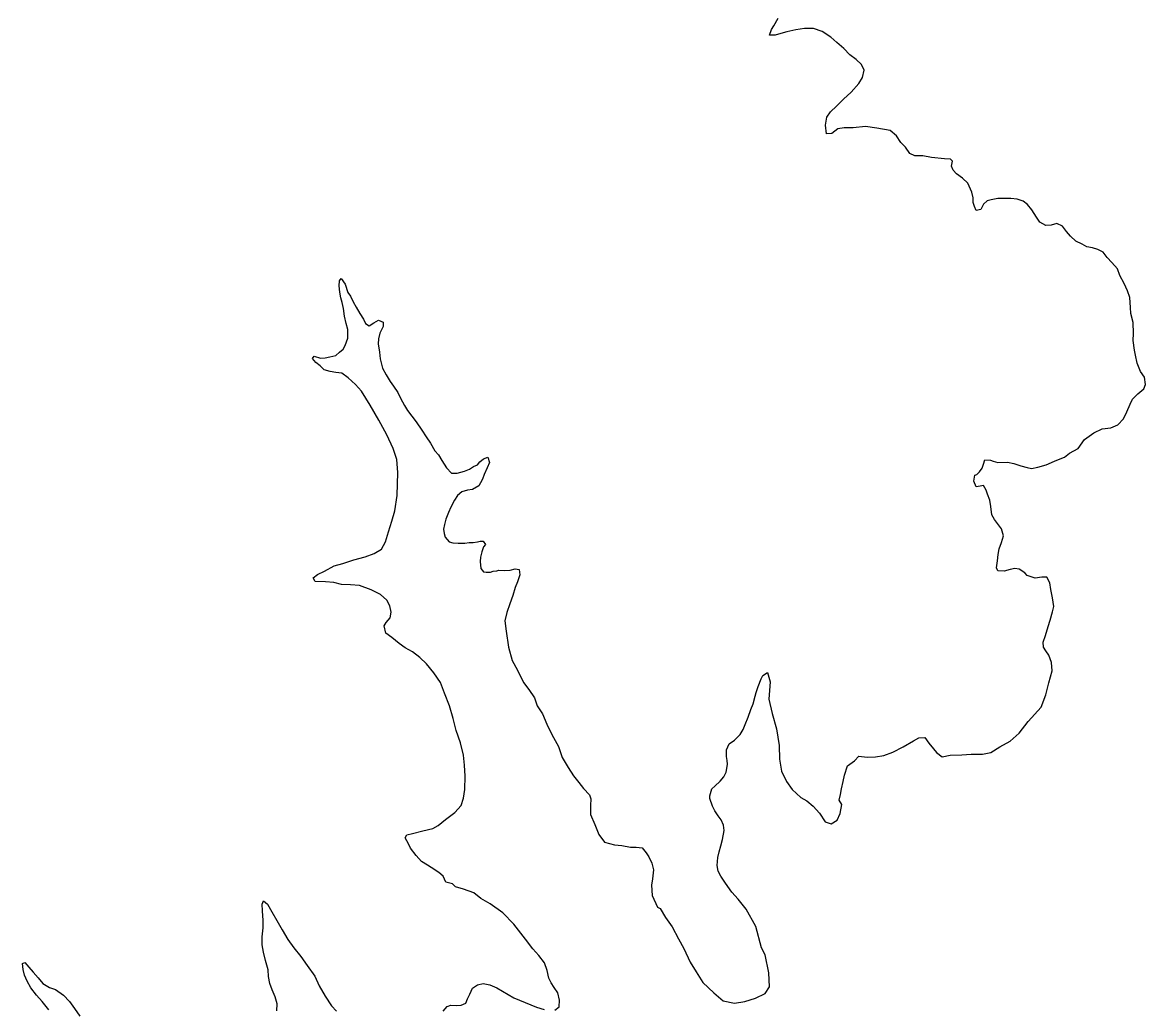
# Model space of a CAD drawing. Extents: x -83719 to 153526, y -11835 to 11446.
# Drawn here: x 7986.6 to 8117.4, y 574.2 to 689.1 of the extents above; entities that cross this region are included whole.
import ezdxf

# ---------------------------------------------------------------- set-up
doc = ezdxf.new("R2010")
doc.units = 0
doc.layers.add('Level 9', color=7, linetype='Continuous')

msp = doc.modelspace()

# ---------------------------------------------------------------- linework, layer by layer
at = {"layer": 'Level 9'}
for points in [[(8082.22, 680.2), (8083.08, 681.04), (8084, 682.05), (8084.42, 682.75), (8084.61, 683.59), (8084.31, 684.25), (8083.67, 684.85), (8082.93, 685.37), (8082.23, 686.13), (8081.42, 686.83), (8080.72, 687.45), (8079.71, 688.11), (8078.71, 688.43), (8077.68, 688.46), (8076.65, 688.28), (8075.62, 688.07), (8074.92, 687.86), (8074.23, 687.65), (8073.6, 687.68), (8073.82, 688.32), (8074.08, 688.75), (8074.61, 689.66)], [(8099.63, 638.07), (8100.17, 637.91), (8101.3, 637.96), (8102.03, 637.8), (8102.83, 637.51), (8103.6, 637.31), (8104.1, 637.22), (8104.83, 637.36), (8105.79, 637.64), (8106.78, 638.05), (8107.41, 638.32), (8107.94, 638.53), (8108.5, 639), (8109.53, 639.54), (8110.25, 640.59), (8111.34, 641.36), (8112.33, 641.81), (8113.33, 641.95), (8114.15, 642.29), (8114.81, 643), (8115.2, 643.8), (8115.56, 644.68), (8115.85, 645.28), (8116.48, 645.92), (8117.17, 646.49), (8117.36, 647), (8117.25, 647.83), (8116.78, 648.49), (8116.37, 649.49), (8116.2, 650.39), (8116.06, 650.99), (8115.94, 652.12), (8115.97, 652.92), (8115.92, 654.22), (8115.64, 655.25), (8115.6, 655.95), (8115.52, 657.12), (8115.25, 657.88), (8114.88, 658.75), (8114.37, 659.67), (8114.09, 660.47), (8113.42, 661.2), (8112.91, 661.76), (8112.44, 662.39), (8111.81, 662.72), (8111.17, 662.91), (8110.51, 663), (8110, 663.33), (8109.24, 663.69), (8108.63, 664.25), (8108.16, 664.82), (8107.69, 665.44), (8107.02, 665.74), (8106.39, 665.56), (8105.76, 665.52), (8105.06, 665.88), (8104.65, 666.48), (8104.14, 667.31), (8103.64, 667.94), (8103.1, 668.33), (8102.4, 668.56), (8101.67, 668.65), (8100.94, 668.64), (8100.17, 668.64), (8099.41, 668.5), (8098.91, 668.36), (8098.51, 667.99), (8098.19, 667.38), (8097.66, 667.24), (8097.45, 667.71), (8097.28, 668.17), (8097.31, 668.74), (8097.14, 669.37), (8096.66, 670.44), (8096.06, 671), (8095.35, 671.52), (8094.95, 671.95), (8094.78, 672.42), (8094.9, 672.99), (8094.67, 673.22), (8093.97, 673.28), (8092.44, 673.43), (8091.44, 673.62), (8090.51, 673.61), (8089.91, 673.87), (8089.43, 674.63), (8088.86, 675.16), (8088.39, 675.96), (8087.62, 676.58), (8086.08, 676.83), (8084.75, 677.02), (8083.32, 676.87), (8082.29, 676.89), (8081.56, 676.75), (8080.84, 676.21), (8080.24, 676.17), (8080.09, 677.17), (8080.28, 678.11), (8080.68, 678.75), (8081.4, 679.39), (8082.22, 680.2)], [(8032.02, 594.69), (8033.25, 595), (8034.38, 595.28), (8035.01, 595.65), (8035.86, 596.33), (8036.95, 597.14), (8037.71, 597.98), (8037.97, 598.82), (8038.12, 599.82), (8038.17, 601.39), (8038.09, 602.65), (8037.98, 603.82), (8037.63, 605.28), (8037.12, 606.71), (8036.77, 608.08), (8036.35, 609.58), (8035.74, 611.04), (8035.29, 612.3), (8034.52, 613.43), (8033.67, 614.45), (8032.9, 615.18), (8032.03, 615.87), (8031.16, 616.33), (8030.46, 616.82), (8029.62, 617.51), (8028.91, 618.04), (8028.74, 618.87), (8028.97, 619.27), (8029.43, 619.81), (8029.55, 620.48), (8029.38, 621.21), (8029.04, 621.88), (8028.3, 622.54), (8027.2, 623.06), (8025.86, 623.58), (8024.8, 623.67), (8023.77, 623.69), (8022.87, 623.92), (8021.9, 624.01), (8020.7, 624.06), (8020.47, 624.49), (8020.96, 624.86), (8021.79, 625.24), (8022.91, 625.88), (8023.91, 626.13), (8025.2, 626.57), (8026.52, 626.92), (8027.55, 627.3), (8028.41, 627.81), (8028.87, 628.65), (8029.22, 629.85), (8029.61, 631.06), (8029.99, 632.29), (8030.24, 634.06), (8030.31, 636.73), (8030.19, 638.27), (8029.78, 639.53), (8029.03, 641.12), (8028.12, 642.85), (8027.1, 644.57), (8026.09, 646.23), (8025.41, 646.99), (8024.54, 647.78), (8023.8, 648.31), (8023.1, 648.37), (8022.44, 648.5), (8021.74, 648.69), (8021.27, 649.18), (8020.76, 649.55), (8020.39, 650.01), (8020.59, 650.28), (8021.32, 650.05), (8021.85, 650.09), (8022.42, 650.2), (8023.12, 650.37), (8023.54, 650.74), (8023.97, 651.11), (8024.2, 651.52), (8024.49, 652.39), (8024.51, 653.39), (8024.31, 654.09), (8024.1, 654.95), (8023.99, 655.82), (8023.85, 656.52), (8023.68, 657.08), (8023.57, 657.75), (8023.49, 658.48), (8023.52, 659.05), (8023.72, 659.35), (8024.19, 658.66), (8024.5, 657.72), (8024.8, 657.26), (8025.14, 656.6), (8025.48, 656), (8025.89, 655.27), (8026.33, 654.61), (8026.57, 654.11), (8026.97, 653.81), (8027.53, 654.15), (8028.06, 654.46), (8028.63, 654.26)], [(8028.63, 654.26), (8028.6, 653.73), (8028.24, 652.96), (8028.08, 652.29), (8028.02, 651.72), (8028.17, 650.76), (8028.27, 649.99), (8028.55, 648.89), (8028.96, 648.1), (8029.43, 647.33), (8029.8, 646.8), (8030.31, 646.07), (8030.65, 645.38), (8031.09, 644.55), (8031.43, 643.95), (8031.97, 643.29), (8032.44, 642.63), (8033.12, 641.67), (8033.62, 640.9), (8034.13, 640.14), (8034.64, 639.25), (8035.04, 638.78), (8035.45, 638.15), (8035.99, 637.29), (8036.56, 636.66), (8037.23, 636.67), (8038.09, 636.91), (8038.65, 637.12), (8039.12, 637.42), (8039.58, 637.63), (8039.88, 637.97), (8040.3, 638.34), (8040.8, 638.51), (8041.01, 637.91), (8040.71, 637.27), (8040.39, 636.5), (8040.16, 635.97), (8039.93, 635.53), (8039.74, 635.2), (8039.01, 634.75), (8038.45, 634.68), (8037.78, 634.48), (8037.26, 634.07), (8036.93, 633.53), (8036.51, 632.69), (8036.21, 632.09), (8035.92, 631.29), (8035.76, 630.69), (8035.64, 630.15), (8035.71, 629.65), (8035.84, 629.22), (8036.28, 628.66), (8036.72, 628.56), (8037.35, 628.53), (8038.11, 628.51), (8038.61, 628.58), (8039.11, 628.58), (8039.61, 628.66), (8039.91, 628.73), (8040.24, 628.76), (8040.51, 628.37), (8040.31, 628.1), (8040.12, 627.49), (8039.93, 626.89), (8039.9, 626.39), (8039.97, 625.56), (8040.28, 625.19), (8040.61, 625.13), (8041.11, 625.14), (8041.41, 625.27), (8041.84, 625.28), (8042.07, 625.38), (8042.74, 625.32), (8043.4, 625.36), (8044, 625.53), (8044.43, 625.44), (8044.54, 624.84), (8044.25, 624), (8043.99, 623.33), (8043.7, 622.43), (8043.38, 621.46), (8043.02, 620.45), (8042.77, 619.48), (8042.95, 618.28), (8043.2, 616.42), (8043.65, 614.85), (8044.26, 613.73), (8044.94, 612.3), (8045.58, 611.47), (8046.22, 610.51), (8046.56, 609.58), (8047.17, 608.62), (8047.65, 607.42), (8048.26, 606.23), (8049.04, 604.83), (8049.45, 603.57), (8050.17, 602.38), (8050.77, 601.42), (8051.38, 600.65), (8051.92, 599.96), (8052.63, 599.2)], [(8073.36, 613.46), (8073.67, 612.36), (8073.52, 610.35), (8073.88, 608.66), (8074.39, 606.89), (8074.71, 604.96), (8074.76, 603.36), (8074.98, 601.96), (8075.56, 600.77), (8076.23, 599.81), (8077.24, 598.88), (8077.94, 598.49), (8078.68, 597.9), (8079.39, 597.07), (8080.06, 596.08), (8080.76, 595.82), (8081.46, 596.26), (8081.81, 597.03), (8082, 598.07), (8081.7, 598.6), (8081.86, 599.23), (8081.98, 599.9), (8082.17, 600.77), (8082.33, 601.5), (8082.65, 602.58), (8083.48, 603.18), (8083.97, 603.72), (8084.97, 603.6), (8085.93, 603.64), (8086.9, 603.79), (8087.96, 604.16), (8089.15, 604.81), (8090.34, 605.49), (8090.96, 605.86), (8091.66, 605.9), (8092.14, 605.24), (8092.67, 604.58), (8093.01, 604.15), (8093.68, 603.65), (8094.61, 603.83), (8095.97, 603.85), (8097.07, 603.96), (8098.4, 603.94), (8099.36, 604.15), (8100.42, 604.79), (8101.61, 605.44), (8102.66, 606.38), (8103.71, 607.76), (8105.23, 609.41), (8105.74, 610.85), (8106.09, 612.25), (8106.51, 613.63), (8106.4, 614.63), (8106.09, 615.46), (8105.75, 615.99), (8105.48, 616.42), (8105.44, 616.98), (8105.7, 617.75), (8106.02, 618.79), (8106.25, 619.53), (8106.54, 620.5), (8106.7, 621.13), (8106.52, 622.13), (8106.34, 623.1), (8106.24, 623.9), (8105.86, 624.56), (8105.3, 624.56), (8104.5, 624.45), (8103.6, 624.74), (8103.3, 625.07), (8102.66, 625.5), (8102.13, 625.56), (8101.6, 625.45), (8100.9, 625.24), (8100.17, 625.3), (8100.03, 625.64), (8100.12, 626.47), (8100.21, 627.21), (8100.34, 627.87), (8100.6, 628.58), (8100.82, 629.35), (8100.61, 630.18), (8100.14, 630.81), (8099.77, 631.27), (8099.47, 631.8), (8099.36, 632.77), (8099.25, 633.53), (8098.98, 634.2), (8098.8, 634.7), (8098.5, 635.23), (8098.1, 635.16), (8097.64, 635.09), (8097.36, 635.72), (8097.49, 636.42), (8097.72, 636.52), (8098.05, 636.82), (8098.34, 637.26), (8098.51, 637.7), (8098.67, 638.2), (8099.3, 638.17), (8099.63, 638.07)], [(8052.63, 599.2), (8052.8, 598.73), (8052.74, 597.97), (8052.75, 596.9), (8053.26, 595.74), (8053.74, 594.57), (8054.38, 593.68), (8055.55, 593.39), (8056.38, 593.3), (8057.41, 593.11), (8058.08, 593.12), (8058.78, 593.02), (8059.22, 592.46), (8059.55, 591.97), (8059.89, 591.23), (8060.07, 590.47), (8059.95, 589.43), (8059.86, 588.7), (8059.94, 587.47), (8060.55, 586.14), (8060.85, 585.97), (8061.49, 584.91), (8062.24, 583.82), (8062.98, 582.43), (8063.63, 581.33), (8064.37, 579.74), (8065.05, 578.61), (8065.83, 577.35), (8067.11, 576.16), (8068.21, 575.21), (8069.51, 574.95), (8070.71, 575.13), (8071.97, 575.51), (8073.09, 576.09), (8073.58, 576.83), (8073.5, 578.46), (8073.08, 580.59), (8072.67, 581.39), (8071.98, 583.89), (8070.86, 585.88), (8069.95, 587.07), (8069.21, 587.86), (8068.74, 588.52), (8068.4, 589.02), (8067.93, 589.75), (8067.62, 590.31), (8067.51, 590.98), (8067.57, 591.91), (8067.73, 592.55), (8067.92, 593.28), (8068.11, 594.02), (8068.33, 595.06), (8068.23, 595.69), (8067.96, 596.29), (8067.62, 596.75), (8067.21, 597.35), (8066.94, 597.88), (8066.66, 598.78), (8066.66, 599.08), (8066.89, 599.91), (8067.21, 600.22), (8067.84, 600.79), (8068.27, 601.29), (8068.53, 601.86), (8068.62, 602.27), (8068.68, 602.77), (8068.65, 603.2), (8068.57, 603.67), (8068.6, 604.43), (8068.89, 605.14), (8069.52, 605.58), (8070.18, 606.22), (8070.54, 606.82), (8070.76, 607.39), (8071.12, 608.26), (8071.41, 609.13), (8071.67, 609.8), (8071.92, 610.71), (8072.05, 611.11), (8072.28, 611.84), (8072.63, 612.71), (8072.8, 613.12), (8073.36, 613.46)], [(8048.6, 574.14), (8049.1, 574.51), (8049.16, 575.28), (8048.95, 576.14), (8048.51, 576.77), (8048.17, 577.3), (8047.9, 577.84), (8047.69, 578.77), (8047.38, 579.63), (8046.74, 580.49), (8046.03, 581.29), (8045.19, 582.38), (8043.84, 584.13), (8042.53, 585.45), (8041.06, 586.51), (8039.99, 587.13), (8039.18, 587.79), (8037.98, 588.21), (8037.04, 588.5), (8036.68, 588.83), (8035.91, 589.02), (8035.6, 589.72), (8035.1, 590.18), (8034.19, 590.74), (8033.76, 591), (8033.09, 591.43), (8032.45, 592.16), (8031.81, 592.98), (8031.57, 593.51), (8031.16, 594.21), (8031.36, 594.55), (8032.02, 594.69)], [(8016.25, 574.04), (8016.27, 574.88), (8016.03, 575.68), (8015.69, 576.51), (8015.42, 577.24), (8015.27, 578.04), (8015.23, 578.84), (8014.92, 579.93), (8014.68, 580.87), (8014.54, 581.73), (8014.53, 582.67), (8014.65, 583.73), (8014.64, 584.57), (8014.56, 585.7), (8014.52, 586.47), (8014.68, 586.87), (8015.15, 586.48), (8015.66, 585.58), (8016.24, 584.58), (8016.85, 583.49), (8017.52, 582.36), (8018.2, 581.4), (8019.04, 580.38), (8019.75, 579.35), (8020.66, 578.09), (8021.17, 576.96), (8021.85, 575.77), (8022.59, 574.64), (8023.17, 574.01)], [(7989.68, 574.17), (7988.93, 575.13), (7988.26, 575.89), (7987.62, 576.75), (7987.18, 577.52), (7986.87, 578.21), (7986.7, 578.85), (7986.63, 579.55), (7986.89, 579.68), (7987.36, 579.15), (7987.87, 578.56), (7988.47, 577.9), (7989.01, 577.24), (7989.78, 576.78), (7990.48, 576.52), (7991.42, 575.86), (7992.09, 575.16), (7992.67, 574.34), (7993.31, 573.44)], [(8035.6, 574.01), (8036.06, 574.55), (8036.49, 574.72), (8037.13, 574.69), (8037.69, 574.7), (8038.25, 574.94), (8038.45, 575.47), (8038.71, 576.01), (8039, 576.71), (8039.59, 577.08), (8040.26, 577.22), (8041.02, 577.1), (8041.83, 576.74), (8043.83, 575.56), (8045.14, 575.04), (8046.47, 574.49), (8047.37, 574.19)]]:
    msp.add_lwpolyline(points, dxfattribs=at)

doc.saveas('drawing.dxf')
